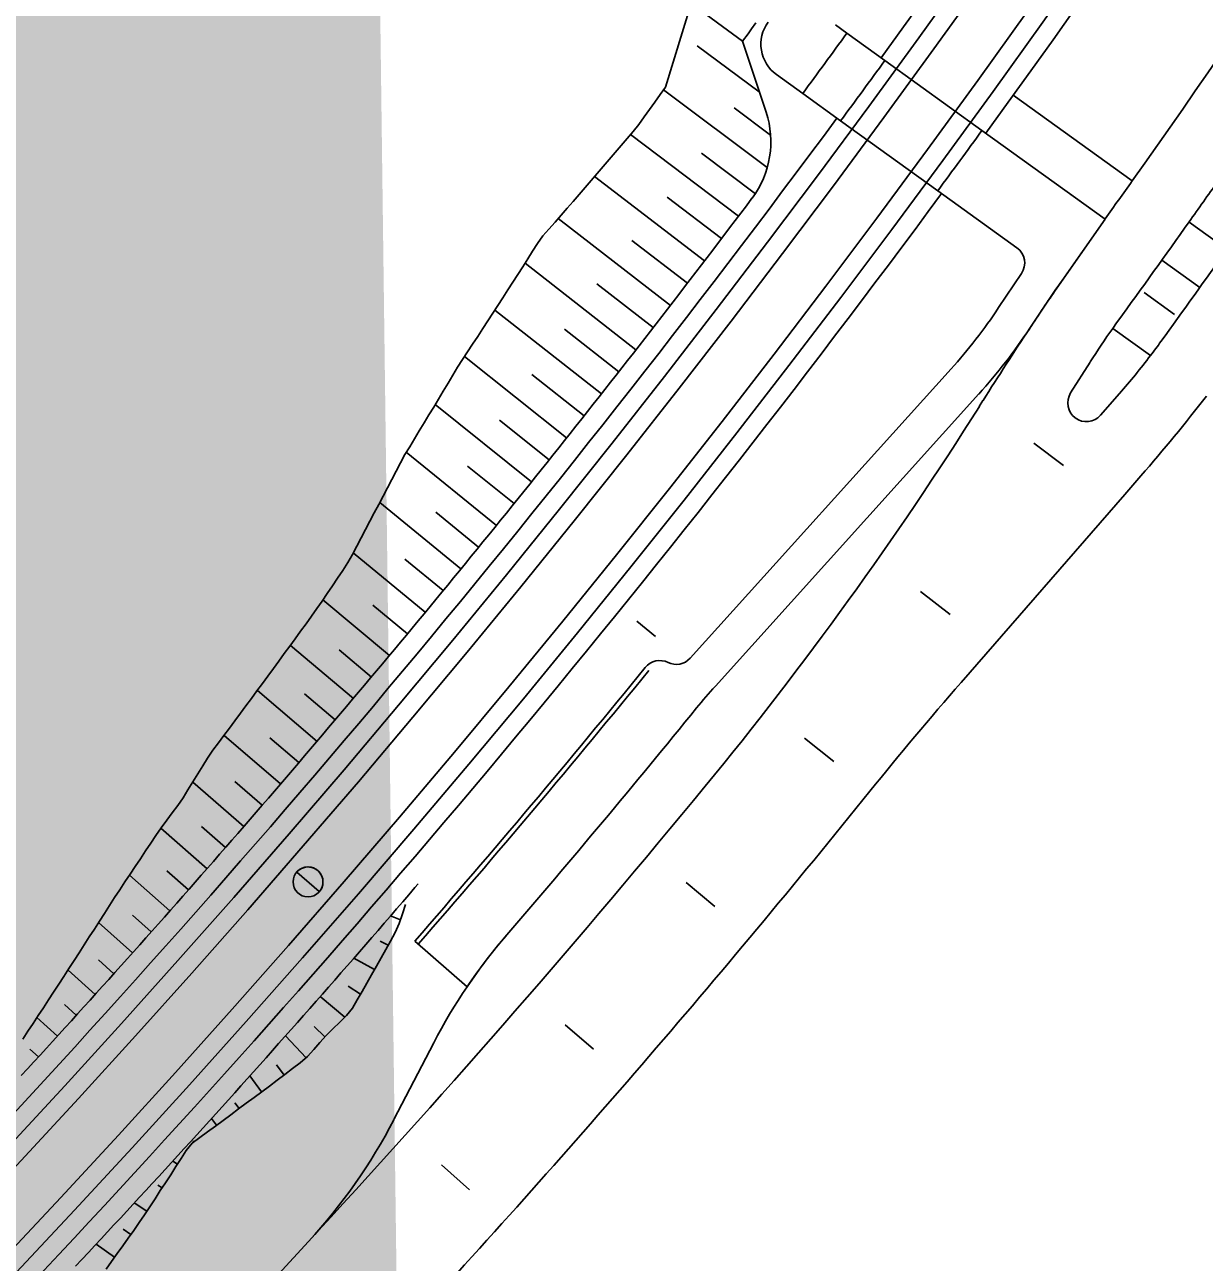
# Model space of a CAD drawing. Extents: x 6503541 to 6503743, y 5888004 to 5888145.
# Drawn here: x 6503685.576 to 6503687.09, y 5888085.781 to 5888087.368 of the extents above; entities that cross this region are included whole.
import ezdxf

# ---------------------------------------------------------------- set-up
doc = ezdxf.new("R2010")
doc.units = 0
doc.layers.add('12', color=7, linetype='Continuous')

msp = doc.modelspace()

# ---------------------------------------------------------------- linework, layer by layer
at = {"layer": '12'}
for p, q in [((6503686.6312, 5888087.3577), (6503686.6165, 5888087.3685)), ((6503686.4971, 5888087.3473), (6503686.5275, 5888087.2563)), ((6503686.6799, 5888087.3226), (6503686.6312, 5888087.3577)), ((6503686.5187, 5888087.2825), (6503686.4392, 5888087.3415)), ((6503686.6799, 5888087.3226), (6503686.8045, 5888087.2329)), ((6503686.5744, 5888087.2803), (6503686.5407, 5888087.3045)), ((6503686.529, 5888087.1853), (6503686.3959, 5888087.285)), ((6503686.6231, 5888087.2452), (6503686.5744, 5888087.2803)), ((6503686.9972, 5888087.1681), (6503686.8446, 5888087.278)), ((6503686.4866, 5888087.2618), (6503686.5333, 5888087.227)), ((6503686.7478, 5888087.1555), (6503686.6231, 5888087.2452)), ((6503686.4921, 5888087.1231), (6503686.3536, 5888087.2277)), ((6503686.9624, 5888087.1192), (6503686.8045, 5888087.2329)), ((6503686.4444, 5888087.204), (6503686.5137, 5888087.1518)), ((6503686.4485, 5888087.0658), (6503686.3072, 5888087.1737)), ((6503686.4004, 5888087.1475), (6503686.4703, 5888087.0944)), ((6503686.8493, 5888087.0824), (6503686.7478, 5888087.1555)), ((6503686.9624, 5888087.1192), (6503686.9137, 5888087.1543)), ((6503686.4046, 5888087.0086), (6503686.2605, 5888087.1198)), ((6503686.9004, 5888087.0308), (6503686.9624, 5888087.1192)), ((6503686.9073, 5888087.0406), (6503686.9624, 5888087.1192)), ((6503687.1192, 5888087.0803), (6503687.0703, 5888087.1155)), ((6503686.3553, 5888087.0919), (6503686.4266, 5888087.0372)), ((6503686.3605, 5888086.9517), (6503686.2181, 5888087.0627)), ((6503687.0841, 5888087.0316), (6503687.0354, 5888087.0667)), ((6503686.8258, 5888087.0057), (6503686.8552, 5888087.0495)), ((6503686.3101, 5888087.0364), (6503686.3826, 5888086.9802)), ((6503686.3161, 5888086.8951), (6503686.1794, 5888087.0026)), ((6503686.2686, 5888086.978), (6503686.3384, 5888086.9234)), ((6503686.9723, 5888086.9791), (6503686.9722, 5888086.9791)), ((6503687.0207, 5888086.9442), (6503686.9723, 5888086.9791)), ((6503686.2715, 5888086.8386), (6503686.1404, 5888086.9428)), ((6503686.9434, 5888086.9359), (6503686.9183, 5888086.8962)), ((6503686.2269, 5888086.9197), (6503686.2938, 5888086.8668)), ((6503686.43, 5888086.556), (6503686.7648, 5888086.927)), ((6503686.4624, 5888086.5202), (6503686.8004, 5888086.8949)), ((6503686.4624, 5888086.5202), (6503686.8004, 5888086.8949)), ((6503686.9811, 5888086.8956), (6503686.9567, 5888086.8676)), ((6503686.2265, 5888086.7823), (6503686.1029, 5888086.8816)), ((6503686.8058, 5888086.8864), (6503686.8011, 5888086.879)), ((6503686.1852, 5888086.8614), (6503686.249, 5888086.8104)), ((6503686.1813, 5888086.7263), (6503686.0657, 5888086.8201)), ((6503686.1441, 5888086.8025), (6503686.204, 5888086.7543)), ((6503687.0085, 5888086.79), (6503686.9878, 5888086.7662)), ((6503686.9878, 5888086.7662), (6503686.7777, 5888086.525)), ((6503686.1358, 5888086.6705), (6503686.0317, 5888086.7558)), ((6503686.1036, 5888086.7432), (6503686.1586, 5888086.6984)), ((6503686.0901, 5888086.6149), (6503685.9977, 5888086.6913)), ((6503686.0639, 5888086.6831), (6503686.113, 5888086.6427)), ((6503686.0441, 5888086.5595), (6503685.9586, 5888086.6309)), ((6503686.0229, 5888086.6239), (6503686.0671, 5888086.5872)), ((6503686.3616, 5888086.6034), (6503686.3857, 5888086.5839)), ((6503685.9978, 5888086.5044), (6503685.917, 5888086.5725)), ((6503685.9795, 5888086.5667), (6503686.021, 5888086.5319)), ((6503685.9512, 5888086.4494), (6503685.8746, 5888086.5147)), ((6503685.9352, 5888086.5102), (6503685.9745, 5888086.4769)), ((6503685.9044, 5888086.3947), (6503685.8319, 5888086.4571)), ((6503685.8906, 5888086.454), (6503685.9279, 5888086.4221)), ((6503685.8573, 5888086.3403), (6503685.7917, 5888086.3972)), ((6503685.8459, 5888086.3977), (6503685.8809, 5888086.3675)), ((6503685.81, 5888086.286), (6503685.7508, 5888086.3379)), ((6503685.8029, 5888086.34), (6503685.8337, 5888086.3131)), ((6503685.7624, 5888086.232), (6503685.7106, 5888086.2779)), ((6503685.7584, 5888086.2835), (6503685.7862, 5888086.259)), ((6503685.7145, 5888086.2264), (6503685.7385, 5888086.2051)), ((6503686.0582, 5888086.2203), (6503686.0456, 5888086.2255)), ((6503685.7145, 5888086.1782), (6503685.6709, 5888086.2172)), ((6503686.0323, 5888086.1933), (6503686.0424, 5888086.188)), ((6503686.1437, 5888086.1347), (6503686.0765, 5888086.1931)), ((6503685.6709, 5888086.169), (6503685.6905, 5888086.1514)), ((6503686.0248, 5888086.1566), (6503685.9986, 5888086.1714)), ((6503685.6664, 5888086.1247), (6503685.6316, 5888086.1561)), ((6503685.9913, 5888086.1352), (6503686.007, 5888086.1253)), ((6503685.627, 5888086.1118), (6503685.6422, 5888086.098)), ((6503685.9868, 5888086.0957), (6503685.9553, 5888086.122)), ((6503685.618, 5888086.0713), (6503685.5918, 5888086.0952)), ((6503685.9473, 5888086.0837), (6503685.9613, 5888086.0704)), ((6503685.9372, 5888086.0436), (6503685.9109, 5888086.0718)), ((6503686.0498, 5888085.9642), (6503686.1009, 5888086.0628)), ((6503685.5828, 5888086.0548), (6503685.5937, 5888086.0448)), ((6503685.899, 5888086.0343), (6503685.9089, 5888086.0214)), ((6503685.8801, 5888085.9998), (6503685.8649, 5888086.0202)), ((6503685.8458, 5888085.9857), (6503685.8512, 5888085.9784)), ((6503685.8222, 5888085.957), (6503685.8158, 5888085.9657)), ((6503685.792, 5888085.9369), (6503685.7932, 5888085.9358)), ((6503685.772, 5888085.9069), (6503685.766, 5888085.911)), ((6503685.7468, 5888085.8803), (6503685.7523, 5888085.8767)), ((6503685.7326, 5888085.8466), (6503685.7167, 5888085.8573)), ((6503685.7023, 5888085.8239), (6503685.7122, 5888085.8169)), ((6503685.9402, 5888085.8079), (6503685.5976, 5888085.4363)), ((6503685.9529, 5888085.8218), (6503685.9402, 5888085.8079)), ((6503685.6913, 5888085.7876), (6503685.6677, 5888085.8045))]:
    msp.add_line(p, q, dxfattribs=at)
for points in [[(6503685.5736, 5888086.0674), (6503685.5802, 5888086.0775), (6503685.5868, 5888086.0876), (6503685.5934, 5888086.0976), (6503685.6, 5888086.1077), (6503685.6066, 5888086.1178), (6503685.6132, 5888086.1278), (6503685.6197, 5888086.1379), (6503685.6263, 5888086.148), (6503685.6328, 5888086.1581), (6503685.6394, 5888086.1682), (6503685.6459, 5888086.1783), (6503685.6524, 5888086.1884), (6503685.6589, 5888086.1985), (6503685.6654, 5888086.2086), (6503685.6719, 5888086.2187), (6503685.6784, 5888086.2288), (6503685.6849, 5888086.239), (6503685.6913, 5888086.2491), (6503685.698, 5888086.259), (6503685.7047, 5888086.269), (6503685.7113, 5888086.2789), (6503685.718, 5888086.2889), (6503685.7246, 5888086.2988), (6503685.7312, 5888086.3088), (6503685.7378, 5888086.3188), (6503685.7444, 5888086.3287), (6503685.7513, 5888086.3385), (6503685.7584, 5888086.3481), (6503685.7654, 5888086.3576), (6503685.7725, 5888086.3672), (6503685.7792, 5888086.3771), (6503685.7855, 5888086.3873), (6503685.7918, 5888086.3974), (6503685.7982, 5888086.4076), (6503685.8045, 5888086.4178), (6503685.8108, 5888086.428), (6503685.8175, 5888086.4379), (6503685.8246, 5888086.4474), (6503685.8317, 5888086.4569), (6503685.8388, 5888086.4664), (6503685.8459, 5888086.4759), (6503685.853, 5888086.4854), (6503685.86, 5888086.495), (6503685.8671, 5888086.5045), (6503685.8741, 5888086.514), (6503685.8812, 5888086.5236), (6503685.8882, 5888086.5332), (6503685.8952, 5888086.5427), (6503685.9022, 5888086.5523), (6503685.9092, 5888086.5619), (6503685.9162, 5888086.5714), (6503685.9232, 5888086.581), (6503685.9301, 5888086.5906), (6503685.9371, 5888086.6002), (6503685.944, 5888086.6098), (6503685.9509, 5888086.6196), (6503685.9576, 5888086.6294), (6503685.9642, 5888086.6392), (6503685.9709, 5888086.649), (6503685.9776, 5888086.6589), (6503685.9842, 5888086.6687), (6503685.9906, 5888086.6788), (6503685.9965, 5888086.6892), (6503686.0022, 5888086.6998), (6503686.0078, 5888086.7105), (6503686.0135, 5888086.7212), (6503686.0191, 5888086.7318), (6503686.0247, 5888086.7425), (6503686.0303, 5888086.7532), (6503686.0359, 5888086.7639), (6503686.0415, 5888086.7746), (6503686.047, 5888086.7853), (6503686.0526, 5888086.7959), (6503686.0581, 5888086.8066), (6503686.0639, 5888086.8172), (6503686.0701, 5888086.8273), (6503686.0763, 5888086.8375), (6503686.0824, 5888086.8477), (6503686.0886, 5888086.8578), (6503686.0948, 5888086.868), (6503686.1009, 5888086.8782), (6503686.107, 5888086.8884), (6503686.1132, 5888086.8986), (6503686.1193, 5888086.9088), (6503686.1254, 5888086.919), (6503686.1315, 5888086.9292), (6503686.138, 5888086.9391), (6503686.1444, 5888086.949), (6503686.1509, 5888086.9589), (6503686.1574, 5888086.9688), (6503686.1639, 5888086.9787), (6503686.1703, 5888086.9886), (6503686.1767, 5888086.9985), (6503686.1832, 5888087.0084), (6503686.1896, 5888087.0183), (6503686.196, 5888087.0283), (6503686.2024, 5888087.0382), (6503686.2088, 5888087.0482), (6503686.2152, 5888087.0581), (6503686.2216, 5888087.0681), (6503686.2279, 5888087.078), (6503686.2343, 5888087.088), (6503686.2411, 5888087.0976), (6503686.2488, 5888087.1065), (6503686.2566, 5888087.1153), (6503686.2643, 5888087.1242), (6503686.2721, 5888087.1331), (6503686.2798, 5888087.142), (6503686.2876, 5888087.1509), (6503686.2953, 5888087.1598), (6503686.303, 5888087.1687), (6503686.3107, 5888087.1777), (6503686.3184, 5888087.1866), (6503686.3261, 5888087.1956), (6503686.3338, 5888087.2045), (6503686.3414, 5888087.2135), (6503686.3491, 5888087.2224), (6503686.3568, 5888087.2314), (6503686.3642, 5888087.2405), (6503686.371, 5888087.2502), (6503686.3777, 5888087.2598), (6503686.3846, 5888087.2694), (6503686.3915, 5888087.2789), (6503686.3984, 5888087.2884), (6503686.4314, 5888087.3958)], [(6503686.4971, 5888087.3473), (6503686.4314, 5888087.3958)], [(6503686.5144, 5888087.3708), (6503686.5088, 5888087.3632), (6503686.5043, 5888087.357), (6503686.4971, 5888087.3473)], [(6503685.5716, 5888086.0207), (6503685.5797, 5888086.0295), (6503685.5878, 5888086.0383), (6503685.5958, 5888086.0471), (6503685.6039, 5888086.0558), (6503685.6119, 5888086.0646), (6503685.6199, 5888086.0734), (6503685.6279, 5888086.0823), (6503685.636, 5888086.0911), (6503685.644, 5888086.0999), (6503685.652, 5888086.1087), (6503685.66, 5888086.1175), (6503685.6679, 5888086.1264), (6503685.6759, 5888086.1352), (6503685.6839, 5888086.1441), (6503685.6919, 5888086.1529), (6503685.6998, 5888086.1618), (6503685.7078, 5888086.1707), (6503685.7157, 5888086.1796), (6503685.7237, 5888086.1884), (6503685.7316, 5888086.1973), (6503685.7395, 5888086.2062), (6503685.7474, 5888086.2151), (6503685.7553, 5888086.224), (6503685.7632, 5888086.233), (6503685.7711, 5888086.2419), (6503685.779, 5888086.2508), (6503685.7869, 5888086.2597), (6503685.7948, 5888086.2687), (6503685.8026, 5888086.2776), (6503685.8105, 5888086.2866), (6503685.8183, 5888086.2955), (6503685.8262, 5888086.3045), (6503685.834, 5888086.3135), (6503685.8418, 5888086.3225), (6503685.8497, 5888086.3314), (6503685.8575, 5888086.3404), (6503685.8653, 5888086.3494), (6503685.8731, 5888086.3584), (6503685.8809, 5888086.3674), (6503685.8887, 5888086.3765), (6503685.8965, 5888086.3855), (6503685.9042, 5888086.3945), (6503685.912, 5888086.4036), (6503685.9197, 5888086.4126), (6503685.9275, 5888086.4216), (6503685.9352, 5888086.4307), (6503685.943, 5888086.4398), (6503685.9507, 5888086.4488), (6503685.9584, 5888086.4579), (6503685.9661, 5888086.467), (6503685.9738, 5888086.4761), (6503685.9815, 5888086.4851), (6503685.9892, 5888086.4942), (6503685.9969, 5888086.5033), (6503686.0046, 5888086.5125), (6503686.0123, 5888086.5216), (6503686.0199, 5888086.5307), (6503686.0276, 5888086.5398), (6503686.0352, 5888086.5489), (6503686.0429, 5888086.5581), (6503686.0505, 5888086.5672), (6503686.0581, 5888086.5764), (6503686.0658, 5888086.5855), (6503686.0734, 5888086.5947), (6503686.081, 5888086.6039), (6503686.0886, 5888086.6131), (6503686.0962, 5888086.6222), (6503686.1037, 5888086.6314), (6503686.1113, 5888086.6406), (6503686.1189, 5888086.6498), (6503686.1265, 5888086.659), (6503686.134, 5888086.6682), (6503686.1415, 5888086.6775), (6503686.1491, 5888086.6867), (6503686.1566, 5888086.6959), (6503686.1641, 5888086.7051), (6503686.1717, 5888086.7144), (6503686.1792, 5888086.7236), (6503686.1867, 5888086.7329), (6503686.1942, 5888086.7422), (6503686.2016, 5888086.7514), (6503686.2091, 5888086.7607), (6503686.2166, 5888086.77), (6503686.2241, 5888086.7793), (6503686.2315, 5888086.7885), (6503686.239, 5888086.7978), (6503686.2464, 5888086.8071), (6503686.2538, 5888086.8165), (6503686.2613, 5888086.8258), (6503686.2687, 5888086.8351), (6503686.2761, 5888086.8444), (6503686.2835, 5888086.8538), (6503686.2909, 5888086.8631), (6503686.2983, 5888086.8724), (6503686.3057, 5888086.8818), (6503686.3131, 5888086.8911), (6503686.3204, 5888086.9005), (6503686.3278, 5888086.9099), (6503686.3351, 5888086.9192), (6503686.3425, 5888086.9286), (6503686.3498, 5888086.938), (6503686.3571, 5888086.9474), (6503686.3645, 5888086.9568), (6503686.3718, 5888086.9662), (6503686.3791, 5888086.9756), (6503686.3864, 5888086.985), (6503686.3937, 5888086.9944), (6503686.401, 5888087.0039), (6503686.4082, 5888087.0133), (6503686.4155, 5888087.0227), (6503686.4228, 5888087.0322), (6503686.43, 5888087.0416), (6503686.4373, 5888087.0511), (6503686.4445, 5888087.0605), (6503686.4517, 5888087.07), (6503686.459, 5888087.0795), (6503686.4662, 5888087.089), (6503686.4734, 5888087.0984), (6503686.4806, 5888087.1079), (6503686.4878, 5888087.1174), (6503686.495, 5888087.1269), (6503686.5022, 5888087.1364), (6503686.5093, 5888087.146), (6503686.5095, 5888087.1462)], [(6503687.0517, 5888086.9968), (6503687.0128, 5888087.0249)], [(6503686.9093, 5888086.8031), (6503686.8709, 5888086.8319)], [(6503686.7635, 5888086.6119), (6503686.7256, 5888086.6414)], [(6503686.6143, 5888086.4234), (6503686.5769, 5888086.4536)], [(6503685.9251, 5888086.2817), (6503685.9541, 5888086.2566)], [(6503686.4617, 5888086.2376), (6503686.4249, 5888086.2684)], [(6503685.6412, 5888085.7761), (6503685.6494, 5888085.7849), (6503685.6577, 5888085.7937), (6503685.6659, 5888085.8026), (6503685.6742, 5888085.8114), (6503685.6824, 5888085.8202), (6503685.6906, 5888085.8291), (6503685.6988, 5888085.838), (6503685.707, 5888085.8468), (6503685.7152, 5888085.8557), (6503685.7234, 5888085.8646), (6503685.7316, 5888085.8735), (6503685.7398, 5888085.8824), (6503685.748, 5888085.8913), (6503685.7562, 5888085.9002), (6503685.7643, 5888085.9091), (6503685.7725, 5888085.918), (6503685.7806, 5888085.927), (6503685.7888, 5888085.9359), (6503685.7969, 5888085.9448), (6503685.805, 5888085.9538), (6503685.8131, 5888085.9628), (6503685.8212, 5888085.9717), (6503685.8293, 5888085.9807), (6503685.8374, 5888085.9897), (6503685.8455, 5888085.9986), (6503685.8536, 5888086.0076), (6503685.8617, 5888086.0166), (6503685.8697, 5888086.0256), (6503685.8778, 5888086.0346), (6503685.8859, 5888086.0436), (6503685.8939, 5888086.0527), (6503685.9019, 5888086.0617), (6503685.91, 5888086.0707), (6503685.918, 5888086.0798), (6503685.926, 5888086.0888), (6503685.934, 5888086.0979), (6503685.942, 5888086.1069), (6503685.95, 5888086.116), (6503685.958, 5888086.1251), (6503685.966, 5888086.1341), (6503685.974, 5888086.1432), (6503685.9819, 5888086.1523), (6503685.9899, 5888086.1614), (6503685.9978, 5888086.1705), (6503686.0058, 5888086.1796), (6503686.0137, 5888086.1887), (6503686.0216, 5888086.1979), (6503686.0296, 5888086.207), (6503686.0375, 5888086.2161), (6503686.0454, 5888086.2253), (6503686.0533, 5888086.2344), (6503686.0612, 5888086.2436), (6503686.0691, 5888086.2527), (6503686.0769, 5888086.2619), (6503686.0809, 5888086.2665)], [(6503685.6805, 5888085.7724), (6503685.6876, 5888085.7823), (6503685.6947, 5888085.7923), (6503685.7018, 5888085.8022), (6503685.7089, 5888085.8122), (6503685.716, 5888085.8221), (6503685.723, 5888085.8321), (6503685.7298, 5888085.8423), (6503685.7365, 5888085.8525), (6503685.7433, 5888085.8628), (6503685.75, 5888085.8731), (6503685.7567, 5888085.8833), (6503685.7634, 5888085.8936), (6503685.77, 5888085.9039), (6503685.7767, 5888085.9142), (6503685.7834, 5888085.9245), (6503685.7908, 5888085.934), (6503685.8008, 5888085.9413), (6503685.8107, 5888085.9486), (6503685.8207, 5888085.9559), (6503685.8307, 5888085.9632), (6503685.8406, 5888085.9705), (6503685.8505, 5888085.9779), (6503685.8604, 5888085.9852), (6503685.8704, 5888085.9926), (6503685.8803, 5888086), (6503685.8902, 5888086.0073), (6503685.9001, 5888086.0147), (6503685.9099, 5888086.0222), (6503685.9198, 5888086.0296), (6503685.9297, 5888086.037), (6503685.9389, 5888086.0451), (6503685.9469, 5888086.0541), (6503685.9549, 5888086.0632), (6503685.963, 5888086.0723), (6503685.9716, 5888086.0808), (6503685.9803, 5888086.0893), (6503685.989, 5888086.0978), (6503685.9967, 5888086.1072), (6503686.0028, 5888086.1179), (6503686.009, 5888086.1287), (6503686.0151, 5888086.1394), (6503686.0212, 5888086.1501), (6503686.0273, 5888086.1609), (6503686.0333, 5888086.1717), (6503686.0394, 5888086.1825), (6503686.0454, 5888086.1933), (6503686.0514, 5888086.2041), (6503686.0566, 5888086.2156), (6503686.0608, 5888086.228), (6503686.0649, 5888086.2403)], [(6503686.3059, 5888086.0546), (6503686.2696, 5888086.086)], [(6503686.1468, 5888085.8743), (6503686.1111, 5888085.9064)]]:
    msp.add_lwpolyline(points, dxfattribs=at)
msp.add_circle((6503685.9396, 5888086.2691), 0.0192, dxfattribs=at)
for centre, radius, start, end in [((6503674.6145, 5888096.105), 14.9172, 323.94916, 335.91738), ((6503674.6145, 5888096.105), 14.9412, 282.48188, 335.91738), ((6503674.6145, 5888096.105), 14.9652, 282.48188, 335.91738), ((6503674.6145, 5888096.105), 15.0348, 282.48188, 335.91738), ((6503674.6145, 5888096.105), 15.0588, 282.48188, 335.91738), ((6503674.6145, 5888096.105), 15.0828, 323.95246, 335.91738), ((6503676.1325, 5888094.874), 13.32, 324.65355, 332.4155), ((6503686.5688, 5888087.3435), 0.048, 143.7616, 234.2501), ((6503674.6145, 5888096.105), 14.8632, 323.57798, 323.94806), ((6503674.6145, 5888096.105), 14.9232, 323.58068, 323.94928), ((6503686.4136, 5888087.2184), 0.12, 323.0364, 18.4417), ((6503674.6145, 5888096.105), 14.9172, 309.2773, 323.58042), ((6503674.6145, 5888096.105), 15.0768, 323.5875, 323.95234), ((6503676.1325, 5888094.874), 13.32, 324.39704, 324.65355), ((6503676.1325, 5888094.874), 13.41, 324.65084, 324.92307), ((6503674.6145, 5888096.105), 15.0828, 309.69545, 323.58777), ((6503676.1325, 5888094.874), 13.41, 323.98168, 324.65084), ((6503686.8353, 5888087.0629), 0.024, 326.1351, 54.2501), ((6503676.1325, 5888094.874), 13.47, 324.02992, 324.64905), ((6503690.8654, 5888084.3252), 4.8, 145.5475, 146.433), ((6503690.8654, 5888084.3252), 4.8, 145.6907, 146.433), ((6503686.2659, 5888087.3772), 0.672, 317.9395, 326.433), ((6503687.7554, 5888086.4238), 0.96, 143.9817, 144.6612), ((6503686.2659, 5888087.3772), 0.72, 317.9399, 326.433), ((6503686.2659, 5888087.3772), 0.72, 317.9396, 326.433), ((6503690.8654, 5888084.3252), 4.8, 146.433, 147.752), ((6503687.7554, 5888086.4238), 0.96, 144.6612, 147.7588), ((6503686.2572, 5888087.5261), 0.96, 322.6901, 324.0299), ((6503686.2572, 5888087.5261), 0.96, 318.9467, 322.6901), ((6503686.9386, 5888086.8834), 0.024, 147.7588, 318.9467), ((6503685.1986, 5888088.3662), 2.4, 318.9467, 322.112), ((6503682.7416, 5888089.4402), 4.8, 320.574, 327.752), ((6503686.4122, 5888086.5721), 0.024, 243.7693, 317.9399), ((6503676.1325, 5888094.874), 13.2, 318.87992, 320.8727), ((6503676.1325, 5888094.874), 13.206, 318.87992, 320.8727), ((6503686.391, 5888086.529), 0.024, 63.7693, 140.8727), ((6503690.3974, 5888083.3726), 4.8, 138.9467, 141.1217), ((6503686.9969, 5888086.0379), 0.72, 137.9399, 140.8784), ((6503686.9969, 5888086.0379), 0.72, 137.9399, 140.8784), ((6503676.1325, 5888094.874), 13.284, 319.24067, 320.87842), ((6503676.1325, 5888094.874), 13.284, 319.24067, 320.87842), ((6503676.1325, 5888094.874), 13.356, 317.33105, 320.57402), ((6503676.1325, 5888094.874), 13.524, 317.24821, 321.1217), ((6503685.9396, 5888086.2691), 0.0192, 14.5784, 139.0257), ((6503685.9396, 5888086.2691), 0.0192, 319.0257, 14.5784), ((6503686.74, 5888085.731), 0.72, 139.2407, 152.5644), ((6503686.7491, 5888085.7232), 0.732, 139.2407, 145.7928), ((6503685.4108, 5888086.2959), 0.72, 317.3312, 332.5644)]:
    msp.add_arc(centre, radius, start, end, dxfattribs=at)

# ---------------------------------------------------------------- texts
msp.add_text('14', height=4.22297, rotation=0.7393, dxfattribs=at).set_placement((6503684.141, 5888085.213))

doc.saveas('drawing.dxf')
